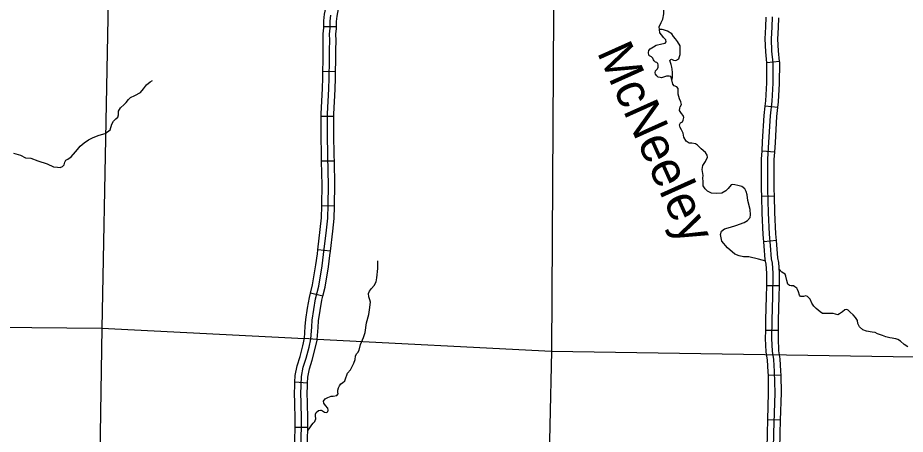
# Model space of a CAD drawing. Extents: x 8749 to 11879, y 13275 to 15339.
# Drawn here: x 10618.3 to 10827.5, y 14052.6 to 14150.7 of the extents above; entities that cross this region are included whole.
import ezdxf

# ---------------------------------------------------------------- set-up
doc = ezdxf.new("R2010")
doc.units = 0
for name, color, linetype in [('Level 31', 7, 'Continuous'), ('Level 32', 7, 'Continuous'), ('Level 35', 7, 'Continuous'), ('Level 5', 7, 'Continuous')]:
    doc.layers.add(name, color=color, linetype=linetype)

msp = doc.modelspace()

# ---------------------------------------------------------------- linework, layer by layer
at = {"layer": 'Level 31'}
for points in [[(10795.38, 14121.44), (10795.74, 14127.58), (10796.14, 14131.04), (10796.36, 14135.31), (10796.4, 14140.07), (10796.09, 14142.84), (10795.96, 14145.73), (10796.14, 14148.49), (10796.23, 14150.98)], [(10796.36, 14045.4), (10796.54, 14052.78), (10796.8, 14062.29), (10796.72, 14067.36), (10796.49, 14070.17), (10796.23, 14072.13), (10796.09, 14075.15), (10796.14, 14079.46), (10796.32, 14085.02), (10796.36, 14090.54), (10796.23, 14092.85), (10796, 14093.94), (10795.74, 14097.05), (10795.52, 14099.72), (10795.25, 14104.74), (10795.12, 14110.41), (10795.12, 14117.39), (10795.38, 14121.44)]]:
    msp.add_lwpolyline(points, dxfattribs=at)
at = {"layer": 'Level 32'}
for p, q in [((10693.43, 14148.56), (10690.43, 14148.6)), ((10797.87, 14140.42), (10794.89, 14140.08)), ((10693.24, 14138), (10690.24, 14138.06)), ((10797.47, 14129.54), (10794.49, 14129.88)), ((10692.85, 14127.46), (10689.85, 14127.49)), ((10796.73, 14119.08), (10793.74, 14119.28)), ((10692.94, 14116.95), (10689.94, 14116.89)), ((10796.66, 14108.66), (10793.66, 14108.59)), ((10692.96, 14106.34), (10689.96, 14106.38)), ((10797.15, 14098.2), (10794.16, 14097.95)), ((10692.02, 14095.69), (10689.03, 14096.02)), ((10797.84, 14087.54), (10794.84, 14087.57)), ((10690.23, 14085.09), (10687.32, 14085.81)), ((10797.61, 14076.98), (10794.61, 14077.01)), ((10688.9, 14074.89), (10685.9, 14075.1)), ((10798.23, 14066.5), (10795.23, 14066.44)), ((10686.62, 14064.62), (10683.62, 14064.82)), ((10798.12, 14055.87), (10795.13, 14055.95)), ((10686.67, 14054.15), (10683.67, 14054.17))]:
    msp.add_line(p, q, dxfattribs=at)
for points in [[(10693.43, 14148.56), (10693.45, 14149.81), (10693.61, 14151.08), (10693.94, 14152.8), (10694.35, 14155.02), (10694.42, 14156.13), (10694.52, 14158), (10694.44, 14159.25), (10694.39, 14159.43)], [(10690.43, 14148.6), (10690.45, 14150.02), (10690.65, 14151.55), (10690.99, 14153.35), (10691.37, 14155.4), (10691.43, 14156.3), (10691.51, 14157.98), (10691.46, 14158.78), (10691.49, 14158.68)], [(10691.79, 14140.76), (10691.77, 14143.12), (10691.84, 14145.41), (10691.82, 14146.87), (10691.93, 14148.3), (10691.95, 14149.92), (10692.13, 14151.32)], [(10794.89, 14140.08), (10794.6, 14142.72), (10794.46, 14145.75), (10794.64, 14148.56), (10794.72, 14150.84)], [(10797.87, 14140.42), (10797.59, 14142.96), (10797.46, 14145.72), (10797.64, 14148.41), (10797.72, 14150.73)], [(10690.24, 14138.06), (10690.29, 14140.77), (10690.27, 14143.13), (10690.34, 14145.42), (10690.32, 14146.92), (10690.43, 14148.36), (10690.43, 14148.6)], [(10693.24, 14138), (10693.29, 14140.75), (10693.27, 14143.1), (10693.34, 14145.4), (10693.32, 14146.83), (10693.43, 14148.23), (10693.43, 14148.56)], [(10685.11, 14060.31), (10685.04, 14061.93), (10685.09, 14064.24), (10685.22, 14066.2), (10685.62, 14068.35), (10686.31, 14070.46), (10686.98, 14073.09), (10687.4, 14074.95), (10687.6, 14077.85), (10687.71, 14079.47), (10688.11, 14082), (10688.53, 14084.47), (10689.29, 14087.49), (10690.08, 14092.25), (10690.42, 14094.9), (10691.06, 14100.63), (10691.42, 14103.51), (10691.46, 14106.67), (10691.55, 14111.24), (10691.42, 14118.14), (10691.31, 14123.34), (10691.35, 14128.06), (10691.62, 14133.98), (10691.71, 14136.51), (10691.79, 14140.76)], [(10794.49, 14129.88), (10794.64, 14131.17), (10794.86, 14135.36), (10794.9, 14139.99), (10794.89, 14140.08)], [(10797.47, 14129.54), (10797.63, 14130.92), (10797.86, 14135.27), (10797.91, 14140.15), (10797.87, 14140.42)], [(10689.85, 14127.49), (10689.85, 14128.1), (10690.12, 14134.04), (10690.21, 14136.55), (10690.24, 14138.06)], [(10692.85, 14127.46), (10692.85, 14128.02), (10693.12, 14133.92), (10693.21, 14136.47), (10693.24, 14138)], [(10793.74, 14119.28), (10793.89, 14121.53), (10794.24, 14127.7), (10794.49, 14129.88)], [(10796.73, 14119.08), (10796.88, 14121.35), (10797.23, 14127.45), (10797.47, 14129.54)], [(10689.94, 14116.89), (10689.92, 14118.11), (10689.81, 14123.33), (10689.85, 14127.49)], [(10692.94, 14116.95), (10692.92, 14118.17), (10692.81, 14123.35), (10692.85, 14127.46)], [(10793.66, 14108.59), (10793.62, 14110.4), (10793.62, 14117.44), (10793.74, 14119.28)], [(10796.66, 14108.66), (10796.62, 14110.43), (10796.62, 14117.34), (10796.73, 14119.08)], [(10689.96, 14106.38), (10689.96, 14106.69), (10690.05, 14111.24), (10689.94, 14116.89)], [(10692.96, 14106.34), (10692.96, 14106.64), (10693.05, 14111.24), (10692.94, 14116.95)], [(10794.16, 14097.95), (10794.02, 14099.62), (10793.75, 14104.69), (10793.66, 14108.59)], [(10797.15, 14098.2), (10797.01, 14099.82), (10796.75, 14104.8), (10796.66, 14108.66)], [(10689.03, 14096.02), (10689.57, 14100.81), (10689.92, 14103.61), (10689.96, 14106.38)], [(10692.02, 14095.69), (10692.55, 14100.46), (10692.92, 14103.41), (10692.96, 14106.34)], [(10794.84, 14087.57), (10794.86, 14090.5), (10794.74, 14092.65), (10794.52, 14093.73), (10794.24, 14096.93), (10794.16, 14097.95)], [(10797.84, 14087.54), (10797.86, 14090.57), (10797.72, 14093.04), (10797.49, 14094.15), (10797.23, 14097.18), (10797.15, 14098.2)], [(10687.32, 14085.81), (10687.82, 14087.8), (10688.6, 14092.47), (10688.93, 14095.08), (10689.03, 14096.02)], [(10690.23, 14085.09), (10690.75, 14087.19), (10691.57, 14092.04), (10691.91, 14094.72), (10692.02, 14095.69)], [(10794.61, 14077.01), (10794.64, 14079.5), (10794.82, 14085.05), (10794.84, 14087.57)], [(10797.61, 14076.98), (10797.64, 14079.43), (10797.82, 14084.99), (10797.84, 14087.54)], [(10685.9, 14075.1), (10686.1, 14077.95), (10686.22, 14079.64), (10686.63, 14082.25), (10687.06, 14084.78), (10687.32, 14085.81)], [(10688.9, 14074.89), (10689.09, 14077.74), (10689.2, 14079.3), (10689.59, 14081.76), (10690, 14084.16), (10690.23, 14085.09)], [(10795.23, 14066.44), (10795.22, 14067.29), (10795, 14070.01), (10794.73, 14071.99), (10794.59, 14075.13), (10794.61, 14077.01)], [(10798.23, 14066.5), (10798.21, 14067.43), (10797.99, 14070.33), (10797.72, 14072.26), (10797.59, 14075.18), (10797.61, 14076.98)], [(10683.62, 14064.82), (10683.73, 14066.38), (10684.16, 14068.72), (10684.87, 14070.88), (10685.52, 14073.44), (10685.91, 14075.17), (10685.9, 14075.1)], [(10686.62, 14064.62), (10686.71, 14066.01), (10687.08, 14067.98), (10687.75, 14070.05), (10688.43, 14072.74), (10688.89, 14074.74), (10688.9, 14074.89)], [(10795.13, 14055.95), (10795.3, 14062.3), (10795.23, 14066.44)], [(10798.12, 14055.87), (10798.3, 14062.29), (10798.23, 14066.5)], [(10683.67, 14054.17), (10683.68, 14055), (10683.68, 14055.76), (10683.61, 14060.27), (10683.54, 14061.92), (10683.59, 14064.3), (10683.62, 14064.82)], [(10686.67, 14054.15), (10686.68, 14054.99), (10686.68, 14055.78), (10686.61, 14060.35), (10686.54, 14061.95), (10686.59, 14064.17), (10686.62, 14064.62)], [(10686.98, 14017.04), (10686.89, 14018.8), (10686.6, 14023.84), (10686.38, 14028.13), (10686.26, 14031.22), (10686.04, 14033.83), (10685.69, 14036.18), (10685.47, 14038.98), (10685.24, 14043.45), (10685.09, 14046.77), (10685.15, 14051.17), (10685.18, 14054.99), (10685.18, 14055.77), (10685.11, 14060.31)], [(10794.86, 14045.5), (10795.04, 14052.82), (10795.13, 14055.95)], [(10797.84, 14045.18), (10797.86, 14045.29), (10798.04, 14052.74), (10798.12, 14055.87)], [(10683.74, 14043.53), (10683.59, 14046.74), (10683.65, 14051.19), (10683.67, 14054.17)], [(10686.73, 14043.68), (10686.59, 14046.79), (10686.65, 14051.15), (10686.67, 14054.15)]]:
    msp.add_lwpolyline(points, dxfattribs=at)
at = {"layer": 'Level 35'}
for points in [[(10769.51, 14148.59), (10769.94, 14149.61), (10770.39, 14150.37), (10770.57, 14151.64), (10770.59, 14152.77), (10770.97, 14153.74), (10771.45, 14154.29), (10771.53, 14154.85), (10771.83, 14155.73), (10771.86, 14156.64), (10771.81, 14157.48), (10771.55, 14157.86), (10771.15, 14158.03), (10770.42, 14158.26), (10769.94, 14158.67), (10769.43, 14159.22), (10769.18, 14159.6), (10769.1, 14159.9), (10769.28, 14160.38), (10769.79, 14160.86), (10769.94, 14161.29), (10769.91, 14161.8)], [(10767.06, 14141.93), (10766.98, 14142.52), (10767.08, 14143.03), (10767.41, 14143.43), (10768.19, 14143.91), (10768.8, 14144.29), (10770.11, 14144.62), (10770.92, 14144.75), (10771.12, 14145.03), (10771.05, 14145.51), (10770.54, 14146.09), (10770.09, 14146.59), (10769.69, 14147.15), (10769.61, 14147.98), (10769.51, 14148.59)], [(10774.46, 14142.03), (10774.46, 14143.18), (10774.43, 14144.09), (10773.78, 14145.1), (10773.32, 14145.76), (10772.87, 14146.34), (10772.46, 14146.97), (10771.48, 14147.6), (10770.49, 14147.91), (10770.19, 14147.93), (10769.61, 14147.98)], [(10772.46, 14136.12), (10772.24, 14136.85), (10771.88, 14136.98), (10771.2, 14137), (10770.54, 14136.7), (10770.06, 14136.6), (10769.74, 14136.62), (10769.28, 14136.7), (10768.93, 14137.05), (10768.62, 14137.43), (10768.52, 14137.78), (10768.65, 14138.21), (10769.13, 14138.72), (10769.23, 14139.1), (10769.26, 14139.6), (10769.18, 14139.98), (10768.93, 14140.16), (10768.67, 14140.26), (10768.32, 14140.54), (10768.19, 14140.79), (10768.04, 14141.2), (10767.71, 14141.53), (10767.23, 14141.75), (10767.06, 14141.93)], [(10773.63, 14134.47), (10773.07, 14134.65), (10772.72, 14135.08), (10772.46, 14136.12), (10772.62, 14136.67), (10772.67, 14137.84), (10772.59, 14138.59), (10772.51, 14139.05), (10772.29, 14139.68), (10772.06, 14140.44), (10772.03, 14140.69), (10772.26, 14140.89), (10772.44, 14140.94), (10772.89, 14140.74), (10773.42, 14140.62), (10774.11, 14141.05), (10774.26, 14141.58), (10774.46, 14142.03)], [(10642.07, 14128.7), (10642.53, 14129.5), (10643.44, 14130.26), (10643.84, 14130.74), (10644.43, 14131.47), (10644.86, 14131.93), (10645.94, 14132.39), (10647.24, 14133.15), (10647.92, 14133.96), (10648.65, 14134.89), (10649.49, 14135.63), (10650.07, 14135.98)], [(10774.75, 14128.2), (10774.31, 14128.89), (10774.36, 14129.42), (10774.48, 14129.77), (10774.74, 14130.28), (10774.64, 14130.88), (10774.28, 14131.64), (10774, 14132.75), (10774, 14133.26), (10773.95, 14134.09), (10773.7, 14134.42), (10773.63, 14134.47)], [(10630.87, 14117.91), (10631.95, 14119.1), (10632.38, 14119.69), (10633.01, 14120.5), (10634, 14121.23), (10635.01, 14121.94), (10636.07, 14122.5), (10637.49, 14123.03), (10638.93, 14123.41), (10640.1, 14124.32), (10640.5, 14125.61), (10640.88, 14126.32), (10641.41, 14126.88), (10641.92, 14127.29), (10642.05, 14127.87), (10642.07, 14128.7)], [(10779.86, 14113.54), (10779.65, 14114.98), (10779.81, 14115.94), (10780.39, 14116.85), (10780.87, 14117.89), (10780.79, 14118.34), (10780.39, 14119), (10779.4, 14119.81), (10778.57, 14120.72), (10778.04, 14121.02), (10777.18, 14121.18), (10776.57, 14121.2), (10775.84, 14121.61), (10775.28, 14122.59), (10775.18, 14123.5), (10774.78, 14124.31), (10774.45, 14124.84), (10774.32, 14125.52), (10774.5, 14125.93), (10775.01, 14126.21), (10775.18, 14126.61), (10775.28, 14127.19), (10775.16, 14127.7), (10774.75, 14128.2)], [(10617.31, 14118.85), (10618.93, 14118.34), (10620.17, 14117.73), (10621.38, 14117.66), (10623.08, 14116.97), (10625.28, 14116.27), (10626.75, 14115.58), (10627.71, 14115.48), (10628.32, 14115.4), (10628.85, 14115.68), (10629.25, 14116.09), (10629.43, 14116.67), (10629.66, 14117.13), (10630.09, 14117.43), (10630.87, 14117.91)], [(10784.3, 14098.11), (10784.1, 14098.85), (10783.92, 14099.63), (10784.18, 14100.44), (10784.91, 14100.95), (10786.3, 14101.35), (10787.59, 14101.75), (10789.53, 14102.49), (10790.34, 14102.94), (10790.97, 14103.68), (10791.02, 14104.28), (10790.92, 14105.5), (10790.41, 14107.64), (10790.21, 14108.98), (10790.01, 14109.74), (10789.71, 14110.38), (10788.97, 14110.93), (10788.02, 14111.18), (10787.33, 14111.34), (10786.73, 14111.39), (10786.5, 14111.31), (10785.77, 14110.48), (10785.24, 14109.92), (10784.25, 14109.41), (10782.99, 14109.34), (10781.8, 14109.41), (10780.87, 14109.84), (10780.34, 14110.43), (10779.88, 14111.08), (10779.86, 14112.15), (10779.78, 14112.93), (10779.86, 14113.54)], [(10794.6, 14093.33), (10792.89, 14093.81), (10790.66, 14094.34), (10789.38, 14094.37), (10788.37, 14094.59), (10787.31, 14094.97), (10785.61, 14096.52), (10784.3, 14098.11)], [(10701.43, 14083.66), (10701.27, 14084.28), (10701.03, 14084.98), (10700.98, 14085.71), (10701.26, 14086.29), (10701.66, 14086.95), (10702.34, 14087.59), (10702.8, 14088.45), (10702.95, 14089.43), (10703.18, 14091.64), (10703.15, 14093.44)], [(10802.55, 14085.31), (10802.33, 14086.1), (10802.11, 14086.66), (10801.93, 14086.96), (10801.5, 14087.34), (10801.15, 14087.52), (10800.64, 14087.52), (10800.24, 14087.62), (10799.86, 14087.92), (10799.61, 14088.78), (10799.38, 14089.79), (10799.18, 14090.3), (10798.42, 14090.78), (10797.81, 14091.5)], [(10817.47, 14077.17), (10816.7, 14077.9), (10816.32, 14078.63), (10816.22, 14079.39), (10815.79, 14080.1), (10815.23, 14080.71), (10814.55, 14081.31), (10814.02, 14081.82), (10813.74, 14081.97), (10813.26, 14081.92), (10812.68, 14081.41), (10812.03, 14080.93), (10811.57, 14080.71), (10811.07, 14080.86), (10810.51, 14081.06), (10809.32, 14081.01), (10808.57, 14081.01), (10807.98, 14081.06), (10807.45, 14081.39), (10806.49, 14082.17), (10805.94, 14082.75), (10805.48, 14083.49), (10805.05, 14084.4), (10804.8, 14084.75), (10804.45, 14085.03), (10804.04, 14085.16), (10803.51, 14085.05), (10803.11, 14085.05), (10802.83, 14085.05), (10802.55, 14085.31)], [(10698.81, 14072.41), (10699.1, 14073.74), (10699.81, 14075.38), (10700.22, 14076.52), (10700.52, 14078.8), (10701.1, 14080.76), (10701.2, 14081.92), (10701.43, 14083.66)], [(10828.08, 14073.2), (10827.22, 14073.75), (10826.39, 14074.49), (10825.76, 14074.89), (10825.25, 14075.07), (10824.82, 14075.14), (10824.39, 14075.17), (10823.89, 14075.27), (10822.9, 14075.5), (10822.17, 14075.8), (10820.93, 14076.21), (10820.38, 14076.53), (10819.67, 14076.64), (10818.38, 14076.84), (10817.47, 14077.17)], [(10692.68, 14061.56), (10693.49, 14061.72), (10693.82, 14062.1), (10693.8, 14062.46), (10693.77, 14062.96), (10693.93, 14063.47), (10694.15, 14063.98), (10694.46, 14064.41), (10694.86, 14064.66), (10695.39, 14065.19), (10695.67, 14065.85), (10695.85, 14066.46), (10696.05, 14066.94), (10696.71, 14067.73), (10697.57, 14069.32), (10697.87, 14070.19), (10697.9, 14070.95), (10698.2, 14071.53), (10698.51, 14071.86), (10698.81, 14072.41)], [(10688.58, 14056.21), (10688.53, 14056.87), (10688.48, 14057.33), (10688.69, 14057.71), (10689.19, 14058.16), (10689.65, 14058.24), (10689.8, 14058.24), (10690.18, 14058.09), (10690.58, 14057.73), (10691.01, 14057.68), (10691.42, 14057.83), (10691.47, 14058.24), (10691.37, 14058.7), (10690.89, 14059.33), (10690.46, 14059.89), (10690.41, 14060.37), (10690.79, 14060.87), (10691.39, 14061.23), (10692.2, 14061.51), (10692.68, 14061.56)], [(10686.67, 14053.43), (10687.02, 14053.86), (10687.65, 14054.82), (10687.93, 14055.17), (10688.36, 14055.55), (10688.41, 14055.81), (10688.58, 14056.21)]]:
    msp.add_lwpolyline(points, dxfattribs=at)
at = {"layer": 'Level 5'}
for points in [[(10640.16, 14183.25), (10638.12, 14077.57)], [(10744.74, 14178.51), (10744.14, 14072.12)], [(10530.91, 14078.59), (10638.12, 14077.57)], [(10638.12, 14077.57), (10636.98, 14002.82)], [(10638.12, 14077.57), (10685.9, 14075.11)], [(10688.9, 14074.96), (10744.14, 14072.12)], [(10744.14, 14072.12), (10741.74, 13966.53)], [(10744.14, 14072.12), (10849.81, 14070.52)]]:
    msp.add_lwpolyline(points, dxfattribs=at)

# ---------------------------------------------------------------- texts
at = {"layer": 'Level 35'}
msp.add_text('McNeeley', height=8.448, rotation=294.1733, dxfattribs=at).set_placement((10754.75, 14142.63))

doc.saveas('drawing.dxf')
